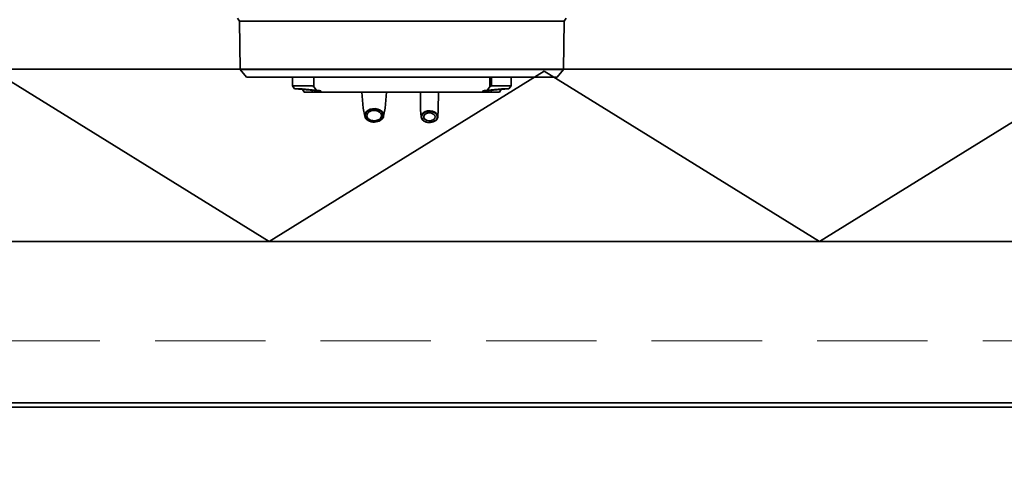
# Model space of a CAD drawing. Header units: millimetres. Extents: x -1465 to 393277, y -3788 to 454312.
# Tile 335 of 656: x 357914 to 358360, y 11421 to 11624. Entities that reach past the tile are written whole.
import ezdxf

# ---------------------------------------------------------------- set-up
doc = ezdxf.new("R2010")
doc.units = ezdxf.units.MM
doc.header["$XCLIPFRAME"] = 2
doc.linetypes.add('DASHED', pattern=[0.75, 0.5, -0.25])
for name, color, linetype in [('EC-MTR_250-0_7OBJ', 8, 'Continuous'), ('Konstrukcja - Siatka mod', 8, 'Continuous'), ('kontury', 8, 'Continuous')]:
    doc.layers.add(name, color=color, linetype=linetype)
picture_1 = doc.add_image_def('image1.bmp', size_in_pixel=(951, 911))

msp = doc.modelspace()

# ---------------------------------------------------------------- linework, layer by layer
at = {"color": 8, "linetype": 'Continuous', "lineweight": 35, "ltscale": 100}
for p, q in [((357654.61, 11450.8), (359471.61, 11450.8)), ((357654.61, 11448.8), (359471.61, 11448.8)), ((357654.61, 11448.8), (359471.61, 11448.8))]:
    msp.add_line(p, q, dxfattribs=at)
at = {"color": 8, "linetype": 'Continuous', "lineweight": 35, "ltscale": 100, "flags": 128}
msp.add_lwpolyline([(357637.61, 11440.19), (357637.61, 11448.8), (359488.61, 11448.8), (359488.61, 11440.19)], dxfattribs=at)
at = {"layer": 'EC-MTR_250-0_7OBJ', "color": 8, "linetype": 'Continuous', "lineweight": 35, "ltscale": 100}
for p, q in [((358013.63, 11623.53), (358012.61, 11624.83)), ((358160.63, 11623.53), (358161.64, 11624.83)), ((358013.93, 11601.63), (358013.63, 11623.53)), ((358160.63, 11623.53), (358013.63, 11623.53)), ((358160.33, 11601.63), (358160.63, 11623.53)), ((358025.12, 11601.63), (358013.93, 11601.63)), ((358016.78, 11598.13), (358013.93, 11601.63)), ((358016.78, 11598.13), (358157.48, 11598.13)), ((358025.12, 11601.63), (358142.61, 11601.63)), ((358037.63, 11598.13), (358037.63, 11594.29)), ((358047.24, 11593.74), (358047.24, 11598.13)), ((358127.01, 11593.74), (358127.01, 11598.13)), ((358127.77, 11594.29), (358127.77, 11598.13)), ((358136.63, 11598.13), (358136.63, 11594.29)), ((358160.33, 11601.63), (358142.61, 11601.63)), ((358157.48, 11598.13), (358160.33, 11601.63)), ((358038.58, 11592.88), (358037.63, 11594.29)), ((358046.49, 11594.29), (358037.63, 11594.29)), ((358136.63, 11594.29), (358127.77, 11594.29)), ((358135.68, 11592.88), (358136.63, 11594.29)), ((358041.96, 11592.88), (358038.58, 11592.88)), ((358049.13, 11591.93), (358038.58, 11592.88)), ((358042.86, 11591.43), (358041.96, 11592.88)), ((358046.57, 11592.43), (358041.96, 11592.88)), ((358131.4, 11591.43), (358042.86, 11591.43)), ((358046.57, 11591.43), (358046.57, 11592.43)), ((358049.13, 11591.93), (358049.13, 11591.43)), ((358050.2, 11591.93), (358049.13, 11591.93)), ((358050.2, 11591.43), (358050.2, 11591.93)), ((358050.37, 11591.94), (358050.37, 11591.43)), ((358069.64, 11584.12), (358069.02, 11591.43)), ((358079.62, 11584.12), (358080.24, 11591.43)), ((358095.63, 11583.36), (358095.53, 11591.43)), ((358103.63, 11583.36), (358103.72, 11591.43)), ((358123.88, 11591.94), (358123.88, 11591.43)), ((358124.05, 11591.43), (358124.05, 11591.93)), ((358125.13, 11591.93), (358124.05, 11591.93)), ((358125.13, 11591.93), (358135.68, 11592.88)), ((358125.13, 11591.93), (358125.13, 11591.43)), ((358132.3, 11592.88), (358127.68, 11592.43)), ((358127.68, 11591.43), (358127.68, 11592.43)), ((358131.4, 11591.43), (358132.3, 11592.88)), ((358135.68, 11592.88), (358132.3, 11592.88)), ((358070.4, 11580.47), (358069.64, 11584.12)), ((358078.86, 11580.47), (358079.62, 11584.12)), ((358095.87, 11580.2), (358095.63, 11583.36)), ((358103.38, 11580.2), (358103.63, 11583.36))]:
    msp.add_line(p, q, dxfattribs=at)
at = {"layer": 'EC-MTR_250-0_7OBJ', "color": 8, "linetype": 'Continuous', "lineweight": 35, "ltscale": 100, "flags": 128}
for points in [[(358047.24, 11593.74), (358047.03, 11593.96), (358046.83, 11594.14), (358046.64, 11594.25), (358046.49, 11594.29)], [(358047.24, 11593.74), (358047.98, 11592.91), (358048.72, 11592.14), (358049.43, 11591.43)], [(358127.01, 11593.74), (358126.27, 11592.91), (358125.54, 11592.14), (358124.82, 11591.43)], [(358127.77, 11594.29), (358127.61, 11594.25), (358127.42, 11594.13), (358127.22, 11593.96), (358127.01, 11593.74)], [(358050.37, 11591.94), (358050.2, 11592), (358049.7, 11592.08), (358048.89, 11592.18), (358047.83, 11592.3), (358046.57, 11592.43)], [(358050.37, 11591.94), (358050.35, 11591.93), (358050.3, 11591.93), (358050.2, 11591.93)], [(358123.88, 11591.94), (358124.06, 11592), (358124.56, 11592.08), (358125.37, 11592.18), (358126.43, 11592.3), (358127.68, 11592.43)], [(358124.05, 11591.93), (358123.96, 11591.93), (358123.9, 11591.93), (358123.88, 11591.94)], [(358077.52, 11578.69), (358076.52, 11578.2), (358075.36, 11577.94), (358074.14, 11577.91), (358072.97, 11578.13), (358071.92, 11578.58), (358071.1, 11579.21), (358070.56, 11579.99), (358070.35, 11580.84), (358070.49, 11581.69), (358070.97, 11582.49), (358071.74, 11583.16)], [(358070.4, 11580.47), (358070.59, 11579.93), (358070.9, 11579.43), (358071.33, 11578.97), (358071.87, 11578.58), (358072.5, 11578.26), (358073.2, 11578.03), (358073.94, 11577.89), (358074.71, 11577.85), (358075.47, 11577.91), (358076.2, 11578.07), (358076.88, 11578.31), (358077.5, 11578.65)], [(358077.39, 11578.67), (358076.43, 11578.21), (358075.32, 11577.95), (358074.17, 11577.93), (358073.06, 11578.13), (358072.06, 11578.56), (358071.27, 11579.16), (358070.76, 11579.9), (358070.55, 11580.7), (358070.68, 11581.52), (358071.13, 11582.29), (358071.87, 11582.93)], [(358072.4, 11582.53), (358071.75, 11581.95), (358071.39, 11581.26), (358071.35, 11580.53), (358071.63, 11579.83), (358072.18, 11579.23), (358072.98, 11578.78), (358073.94, 11578.51), (358074.97, 11578.48), (358075.98, 11578.67), (358076.86, 11579.08)], [(358071.74, 11583.16), (358072.74, 11583.65), (358073.9, 11583.91), (358075.11, 11583.94), (358076.29, 11583.72), (358077.33, 11583.27), (358078.16, 11582.64), (358078.69, 11581.86), (358078.9, 11581.01), (358078.76, 11580.15), (358078.29, 11579.36), (358077.52, 11578.69)], [(358071.87, 11582.93), (358072.83, 11583.4), (358073.94, 11583.65), (358075.09, 11583.68), (358076.2, 11583.47), (358077.2, 11583.05), (358077.98, 11582.45), (358078.5, 11581.71), (358078.7, 11580.9), (358078.58, 11580.08), (358078.13, 11579.32), (358077.39, 11578.67)], [(358076.86, 11579.08), (358077.51, 11579.66), (358077.87, 11580.35), (358077.91, 11581.08), (358077.63, 11581.77), (358077.07, 11582.38), (358076.28, 11582.83), (358075.32, 11583.09), (358074.29, 11583.13), (358073.27, 11582.94), (358072.4, 11582.53)], [(358077.5, 11578.65), (358077.99, 11579.03), (358078.39, 11579.47), (358078.68, 11579.96), (358078.86, 11580.47)], [(358095.87, 11580.2), (358095.97, 11579.71), (358096.19, 11579.24), (358096.53, 11578.81), (358096.96, 11578.43), (358097.49, 11578.11), (358098.09, 11577.87), (358098.74, 11577.71), (358099.41, 11577.63), (358100.09, 11577.65), (358100.76, 11577.75), (358101.39, 11577.94), (358101.96, 11578.21), (358102.46, 11578.56)], [(358102.48, 11578.61), (358101.59, 11578.07), (358100.5, 11577.75), (358099.33, 11577.69), (358098.18, 11577.88), (358097.18, 11578.32), (358096.42, 11578.96), (358095.97, 11579.73), (358095.88, 11580.56), (358096.16, 11581.37), (358096.77, 11582.08)], [(358102.33, 11578.57), (358101.47, 11578.05), (358100.44, 11577.75), (358099.34, 11577.7), (358098.27, 11577.88), (358097.32, 11578.29), (358096.6, 11578.89), (358096.17, 11579.61), (358096.08, 11580.4), (358096.34, 11581.17), (358096.93, 11581.86)], [(358096.77, 11582.08), (358097.67, 11582.62), (358098.76, 11582.94), (358099.93, 11583.01), (358101.07, 11582.81), (358102.08, 11582.37), (358102.84, 11581.74), (358103.29, 11580.96), (358103.38, 11580.13), (358103.1, 11579.32), (358102.48, 11578.61)], [(358096.93, 11581.86), (358097.78, 11582.37), (358098.82, 11582.67), (358099.91, 11582.73), (358100.99, 11582.55), (358101.94, 11582.14), (358102.66, 11581.54), (358103.09, 11580.82), (358103.18, 11580.03), (358102.92, 11579.25), (358102.33, 11578.57)], [(358097.69, 11581.39), (358097.27, 11580.9), (358097.09, 11580.35), (358097.15, 11579.8), (358097.45, 11579.28), (358097.96, 11578.84), (358098.64, 11578.55), (358099.41, 11578.41), (358100.2, 11578.45), (358100.95, 11578.67), (358101.56, 11579.04)], [(358101.56, 11579.04), (358102.02, 11579.58), (358102.18, 11580.2), (358102.04, 11580.81), (358101.61, 11581.35), (358100.94, 11581.76), (358100.12, 11581.99), (358099.22, 11582), (358098.38, 11581.79), (358097.69, 11581.39)], [(358102.46, 11578.56), (358102.83, 11578.92), (358103.11, 11579.32), (358103.3, 11579.75), (358103.38, 11580.2)]]:
    msp.add_lwpolyline(points, dxfattribs=at)
at = {"layer": 'Konstrukcja - Siatka mod', "color": 8, "linetype": 'DASHED', "lineweight": 13, "ltscale": 100}
msp.add_line((349125.31, 11478.87), (378569.87, 11478.87), dxfattribs=at)
at = {"layer": 'kontury', "color": 8, "linetype": 'Continuous', "lineweight": 35, "ltscale": 100}
for p, q in [((357654.61, 11601.8), (359471.61, 11601.8)), ((357902.36, 11600.85), (358027.01, 11523.8)), ((358027.01, 11523.8), (358151.65, 11600.85)), ((358151.65, 11600.85), (358276.3, 11523.8)), ((358276.3, 11523.8), (358400.94, 11600.85)), ((359471.61, 11523.8), (357654.61, 11523.8))]:
    msp.add_line(p, q, dxfattribs=at)

# ---------------------------------------------------------------- pictures from other files: only their frames are drawn
at = {"color": 8, "lineweight": 13}
image = msp.add_image(picture_1, insert=(357606.99, 12545.82), size_in_units=(1986.02, 1904.63), rotation=-90, dxfattribs=at)
image.set_boundary_path([(-0.5, -0.5), (950.5, 910.5)])

doc.saveas('drawing.dxf')
